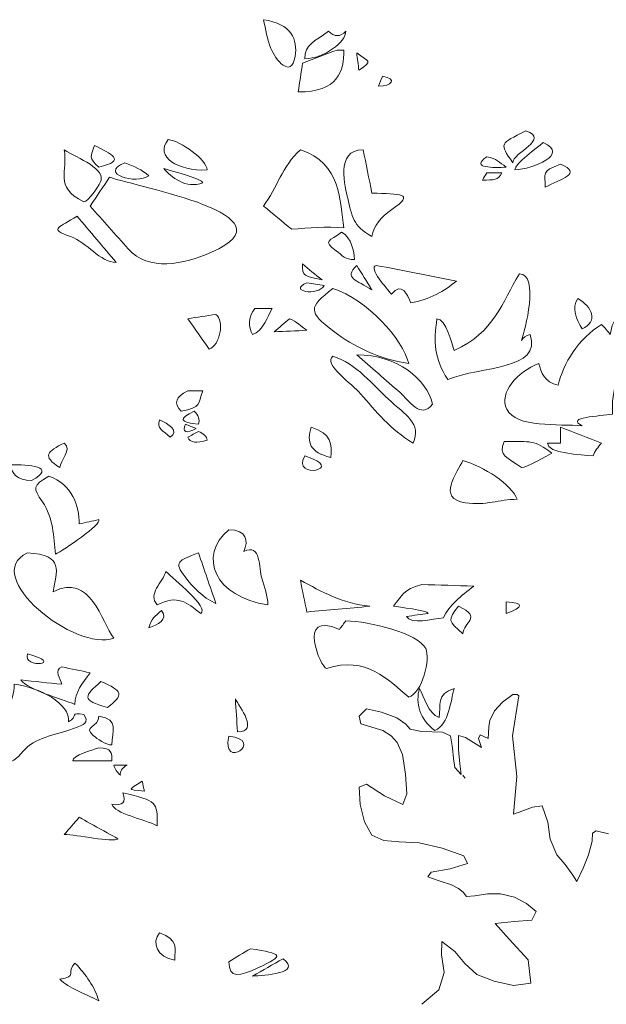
# Model space of a CAD drawing. Header units: metres. Extents: x 92403 to 95147, y 464428 to 465602.
# Tile 323 of 568: x 92435.895 to 92436.365, y 465254.109 to 465254.898. Entities that reach past the tile are written whole.
import ezdxf

# ---------------------------------------------------------------- set-up
doc = ezdxf.new("R2010")
doc.units = ezdxf.units.M
doc.layers.get('0').update_dxf_attribs({"linetype": 'CONTINUOUS'})
doc.layers.add('X-XX-AL-AANKLEDING-S', color=250, linetype='CONTINUOUS', lineweight=9)

# ---------------------------------------------------------------- blocks, each defined once
blk = doc.blocks.new('meerstammige boom')
at = {"color": 0, "lineweight": 0, "transparency": 33554559}
blk.add_lwpolyline([(-0.7543, 4.6883), (-0.7712, 4.6944), (-0.7757, 4.6901), (-0.7764, 4.6737), (-0.781, 4.6467), (-0.7884, 4.6198), (-0.797, 4.5931), (-0.802, 4.6054), (-0.8124, 4.6268), (-0.8233, 4.6464), (-0.8324, 4.6776), (-0.8353, 4.7118), (-0.8431, 4.7446), (-0.8561, 4.7416), (-0.8688, 4.7348), (-0.8815, 4.728), (-0.8767, 4.8033), (-0.8826, 4.8845), (-0.8744, 4.965), (-0.8764, 4.9677), (-0.8794, 4.9677), (-0.8824, 4.9677), (-0.8962, 4.9523), (-0.9068, 4.9349), (-0.9129, 4.9153), (-0.9144, 4.9026), (-0.9148, 4.8899), (-0.9151, 4.8791), (-0.9258, 4.8867), (-0.928, 4.8796), (-0.9239, 4.8615), (-0.9346, 4.8713), (-0.9453, 4.8811), (-0.9547, 4.8857), (-0.9548, 4.8573), (-0.9531, 4.8289), (-0.9512, 4.8075), (-0.9595, 4.8215), (-0.9613, 4.839), (-0.9627, 4.8609), (-0.9655, 4.8845), (-0.9763, 4.892), (-1.0042, 4.8935), (-1.0193, 4.8983), (-1.025, 4.9082), (-1.0373, 4.9209), (-1.0574, 4.9323), (-1.0775, 4.9385), (-1.0876, 4.9241), (-1.0852, 4.9089), (-1.0748, 4.9038), (-1.056, 4.8953), (-1.0445, 4.8847), (-1.0365, 4.8711), (-1.0296, 4.8475), (-1.0254, 4.8082), (-1.0237, 4.7684), (-1.0289, 4.7469), (-1.0535, 4.7648), (-1.0778, 4.7879), (-1.0875, 4.7821), (-1.0859, 4.7472), (-1.0804, 4.7127), (-1.0703, 4.6856), (-1.0545, 4.6749), (-1.034, 4.6723), (-1.0071, 4.6704), (-0.9767, 4.6596), (-0.9475, 4.6445), (-0.9427, 4.6293), (-0.9658, 4.6186), (-0.9913, 4.6117), (-0.9957, 4.6026), (-0.9806, 4.5942), (-0.9642, 4.5865), (-0.9546, 4.5789), (-0.9486, 4.5715), (-0.9443, 4.5631), (-0.9329, 4.564), (-0.9161, 4.5684), (-0.8988, 4.5684), (-0.8802, 4.5619), (-0.864, 4.5492), (-0.851, 4.533), (-0.857, 4.5153), (-0.8805, 4.5127), (-0.9057, 4.5087), (-0.887, 4.4778), (-0.8617, 4.4364), (-0.8583, 4.3892), (-0.8814, 4.385), (-0.9072, 4.3931), (-0.9302, 4.4068), (-0.9462, 4.4289), (-0.9597, 4.4525), (-0.977, 4.4731), (-0.9774, 4.4458), (-0.9737, 4.4106), (-0.9811, 4.3761), (-1.0038, 4.347)], dxfattribs=at)
for points, knots in [([(-1.2151, 6.319), (-1.2123, 6.2997), (-1.21, 6.2804), (-1.2052, 6.2613), (-1.1996, 6.2392), (-1.1781, 6.1994), (-1.1729, 6.2454), (-1.1691, 6.2794), (-1.1779, 6.3113), (-1.2151, 6.319)], [0, 0, 0, 0, 1, 1, 1, 2, 2, 2, 3, 3, 3, 3]), ([(-1.1283, 6.2959), (-1.1465, 6.2758), (-1.1601, 6.2689), (-1.1601, 6.2409), (-1.134, 6.2409), (-1.1051, 6.2745), (-1.1051, 6.2959), (-1.1129, 6.2842), (-1.1205, 6.2842), (-1.1283, 6.2959)], [0, 0, 0, 0, 1, 1, 1, 2, 2, 2, 3, 3, 3, 3]), ([(-1.1168, 6.2583), (-1.1321, 6.2496), (-1.1476, 6.2409), (-1.163, 6.2322), (-1.1649, 6.2128), (-1.1668, 6.1936), (-1.1688, 6.1743), (-1.1157, 6.1743), (-1.1076, 6.2153), (-1.1079, 6.2583), (-1.1109, 6.2583), (-1.1138, 6.2583), (-1.1168, 6.2583)], [0, 0, 0, 0, 1, 1, 1, 2, 2, 2, 3, 3, 3, 4, 4, 4, 4]), ([(-1.0907, 6.2525), (-1.0897, 6.2409), (-1.0887, 6.2293), (-1.0877, 6.2178), (-1.0679, 6.2375), (-1.0751, 6.2345), (-1.0907, 6.2525)], [0, 0, 0, 0, 1, 1, 1, 2, 2, 2, 2]), ([(-1.056, 6.2062), (-1.0579, 6.1994), (-1.0598, 6.1926), (-1.0618, 6.1859), (-1.0432, 6.1859), (-1.0367, 6.1999), (-1.056, 6.2062)], [0, 0, 0, 0, 1, 1, 1, 2, 2, 2, 2]), ([(-0.8649, 6.0962), (-0.8997, 6.0702), (-0.9005, 6.072), (-0.8824, 6.0325), (-0.8824, 6.053), (-0.8318, 6.0796), (-0.8649, 6.0962)], [0, 0, 0, 0, 1, 1, 1, 2, 2, 2, 2]), ([(-1.3423, 6.0789), (-1.3612, 6.0442), (-1.329, 6.0154), (-1.2904, 6.0181), (-1.2904, 6.0385), (-1.3258, 6.0765), (-1.3423, 6.0789)], [0, 0, 0, 0, 1, 1, 1, 2, 2, 2, 2]), ([(-1.4408, 6.0673), (-1.4451, 6.0454), (-1.4497, 6.0424), (-1.435, 6.0238), (-1.3968, 6.037), (-1.4188, 6.05), (-1.4408, 6.0673)], [0, 0, 0, 0, 1, 1, 1, 2, 2, 2, 2]), ([(-0.8418, 6.073), (-0.8501, 6.0615), (-0.8794, 6.032), (-0.8794, 6.0181), (-0.8551, 6.0199), (-0.8059, 6.0495), (-0.8418, 6.073)], [0, 0, 0, 0, 1, 1, 1, 2, 2, 2, 2]), ([(-1.4812, 6.0586), (-1.4757, 6.0156), (-1.4958, 5.9846), (-1.4552, 5.9544), (-1.4486, 5.9544), (-1.4356, 5.9858), (-1.4332, 5.9927), (-1.4236, 6.0201), (-1.4628, 6.0412), (-1.4812, 6.0586)], [0, 0, 0, 0, 1, 1, 1, 2, 2, 2, 3, 3, 3, 3]), ([(-1.1659, 6.0586), (-1.1904, 6.0251), (-1.1968, 5.9824), (-1.2151, 5.9457), (-1.2026, 5.9303), (-1.1901, 5.9149), (-1.1775, 5.8993), (-1.1541, 5.902), (-1.1315, 5.905), (-1.1079, 5.9024), (-1.1132, 5.953), (-1.1109, 6.033), (-1.1659, 6.0586)], [0, 0, 0, 0, 1, 1, 1, 2, 2, 2, 3, 3, 3, 4, 4, 4, 4]), ([(-1.0704, 5.9718), (-1.0743, 6.0007), (-1.0782, 6.0297), (-1.082, 6.0586), (-1.1201, 6.0586), (-1.1058, 5.9817), (-1.1027, 5.9614), (-1.0967, 5.9256), (-1.0965, 5.906), (-1.0704, 5.8849), (-1.0676, 5.9066), (-1.0588, 5.9234), (-1.0438, 5.9388), (-1.0116, 5.9723), (-1.0329, 5.9692), (-1.0704, 5.9718)], [0, 0, 0, 0, 1, 1, 1, 2, 2, 2, 3, 3, 3, 4, 4, 4, 5, 5, 5, 5]), ([(-0.9171, 6.0442), (-0.9402, 6.0211), (-0.9069, 6.0223), (-0.891, 6.0238), (-0.9008, 6.0336), (-0.9032, 6.0408), (-0.9171, 6.0442)], [0, 0, 0, 0, 1, 1, 1, 2, 2, 2, 2]), ([(-1.4003, 6.0325), (-1.4368, 6.0103), (-1.3841, 5.988), (-1.3684, 6.0065), (-1.3765, 6.0188), (-1.3882, 6.0245), (-1.4003, 6.0325)], [0, 0, 0, 0, 1, 1, 1, 2, 2, 2, 2]), ([(-0.8186, 6.0297), (-0.8454, 6.0146), (-0.8389, 6.0114), (-0.8389, 5.9834), (-0.8193, 5.9998), (-0.7876, 6.0109), (-0.8186, 6.0297)], [0, 0, 0, 0, 1, 1, 1, 2, 2, 2, 2]), ([(-1.3482, 6.021), (-1.3385, 6.0038), (-1.3188, 5.9797), (-1.2961, 5.9921), (-1.2961, 6), (-1.3401, 6.0171), (-1.3482, 6.021)], [0, 0, 0, 0, 1, 1, 1, 2, 2, 2, 2]), ([(-0.9171, 6.0123), (-0.9189, 6.0075), (-0.921, 6.0027), (-0.9229, 5.9978), (-0.9075, 5.9978), (-0.9018, 5.9973), (-0.8968, 6.0123), (-0.9035, 6.0123), (-0.9102, 6.0123), (-0.9171, 6.0123)], [0, 0, 0, 0, 1, 1, 1, 2, 2, 2, 3, 3, 3, 3]), ([(-1.4205, 6.0036), (-1.4292, 5.9843), (-1.4379, 5.9649), (-1.4465, 5.9457), (-1.4296, 5.9172), (-1.4127, 5.8886), (-1.3957, 5.86), (-1.3682, 5.814), (-1.3223, 5.8286), (-1.2844, 5.8534), (-1.1707, 5.928), (-1.3813, 5.9824), (-1.4205, 6.0036)], [0, 0, 0, 0, 1, 1, 1, 2, 2, 2, 3, 3, 3, 4, 4, 4, 4]), ([(-1.464, 5.9255), (-1.4865, 5.9028), (-1.504, 5.9006), (-1.4727, 5.8845), (-1.4501, 5.8731), (-1.4338, 5.8329), (-1.4118, 5.8329), (-1.4292, 5.8637), (-1.4465, 5.8947), (-1.464, 5.9255)], [0, 0, 0, 0, 1, 1, 1, 2, 2, 2, 3, 3, 3, 3]), ([(-1.1108, 5.8937), (-1.127, 5.8753), (-1.1368, 5.8767), (-1.1182, 5.856), (-1.1094, 5.8464), (-1.1065, 5.8386), (-1.0935, 5.8386), (-1.0945, 5.8555), (-1.0972, 5.8815), (-1.1108, 5.8937)], [0, 0, 0, 0, 1, 1, 1, 2, 2, 2, 3, 3, 3, 3]), ([(-1.163, 5.83), (-1.1636, 5.8056), (-1.16, 5.8049), (-1.137, 5.7981), (-1.1465, 5.8082), (-1.1546, 5.8191), (-1.163, 5.83)], [0, 0, 0, 0, 1, 1, 1, 2, 2, 2, 2]), ([(-1.0907, 5.827), (-1.1086, 5.8003), (-1.0907, 5.7981), (-1.0704, 5.7779), (-1.0771, 5.7944), (-1.0839, 5.8107), (-1.0907, 5.827)], [0, 0, 0, 0, 1, 1, 1, 2, 2, 2, 2]), ([(-1.0646, 5.827), (-1.0761, 5.8216), (-1.0496, 5.7802), (-1.0443, 5.7692), (-1.0304, 5.7958), (-1.0232, 5.7677), (-1.0182, 5.7518), (-0.9943, 5.7574), (-0.9726, 5.7767), (-0.9575, 5.7953), (-0.9932, 5.8059), (-1.029, 5.8165), (-1.0646, 5.827)], [0, 0, 0, 0, 1, 1, 1, 2, 2, 2, 3, 3, 3, 4, 4, 4, 4]), ([(-0.8735, 5.8098), (-0.8965, 5.7532), (-0.9067, 5.6929), (-0.9605, 5.6565), (-0.9638, 5.6686), (-0.9712, 5.7201), (-0.9835, 5.7201), (-0.9879, 5.6728), (-0.9878, 5.6424), (-0.9691, 5.5986), (-0.924, 5.6254), (-0.8432, 5.6172), (-0.8592, 5.6882), (-0.8649, 5.6866), (-0.8688, 5.6827), (-0.8707, 5.6766), (-0.8662, 5.6951), (-0.8461, 5.8098), (-0.8735, 5.8098)], [0, 0, 0, 0, 1, 1, 1, 2, 2, 2, 3, 3, 3, 4, 4, 4, 5, 5, 5, 6, 6, 6, 6]), ([(-1.1572, 5.7923), (-1.1837, 5.7747), (-1.1421, 5.765), (-1.134, 5.7866), (-1.1418, 5.7885), (-1.1495, 5.7904), (-1.1572, 5.7923)], [0, 0, 0, 0, 1, 1, 1, 2, 2, 2, 2]), ([(-1.1225, 5.7807), (-1.1555, 5.7419), (-1.1556, 5.7343), (-1.1215, 5.6949), (-1.0953, 5.6644), (-1.0609, 5.6395), (-1.0213, 5.6303), (-1.0293, 5.6794), (-1.0766, 5.7583), (-1.1225, 5.7807)], [0, 0, 0, 0, 1, 1, 1, 2, 2, 2, 3, 3, 3, 3]), ([(-0.6363, 5.7807), (-0.6567, 5.7647), (-0.6716, 5.7426), (-0.6913, 5.7259), (-0.6962, 5.7374), (-0.701, 5.749), (-0.7058, 5.7606), (-0.7349, 5.743), (-0.7498, 5.7231), (-0.7521, 5.6882), (-0.7555, 5.6952), (-0.7594, 5.7021), (-0.7637, 5.7084), (-0.7949, 5.6803), (-0.815, 5.6306), (-0.8216, 5.587), (-0.841, 5.5932), (-0.844, 5.6131), (-0.8476, 5.6303), (-0.8762, 5.6134), (-0.9012, 5.5724), (-0.8903, 5.5387), (-0.8782, 5.5013), (-0.8207, 5.5095), (-0.7897, 5.5058), (-0.8131, 5.5238), (-0.7661, 5.5244), (-0.7491, 5.5291), (-0.75, 5.552), (-0.7486, 5.5752), (-0.7429, 5.5976), (-0.7327, 5.6366), (-0.7068, 5.6681), (-0.6652, 5.6737), (-0.6814, 5.6517), (-0.6929, 5.6256), (-0.6998, 5.5995), (-0.7079, 5.5679), (-0.7175, 5.5258), (-0.6763, 5.5333), (-0.637, 5.5406), (-0.5976, 5.5479), (-0.5583, 5.5551), (-0.5611, 5.6015), (-0.564, 5.6477), (-0.5669, 5.694), (-0.594, 5.6797), (-0.5985, 5.6529), (-0.6363, 5.6476), (-0.6363, 5.6921), (-0.6363, 5.7365), (-0.6363, 5.7807)], [0, 0, 0, 0, 1, 1, 1, 2, 2, 2, 3, 3, 3, 4, 4, 4, 5, 5, 5, 6, 6, 6, 7, 7, 7, 8, 8, 8, 9, 9, 9, 10, 10, 10, 11, 11, 11, 12, 12, 12, 13, 13, 13, 14, 14, 14, 15, 15, 15, 16, 16, 16, 17, 17, 17, 17]), ([(-0.7955, 5.7606), (-0.8048, 5.7414), (-0.7969, 5.718), (-0.7897, 5.6998), (-0.7675, 5.7148), (-0.7766, 5.7442), (-0.7955, 5.7606)], [0, 0, 0, 0, 1, 1, 1, 2, 2, 2, 2]), ([(-1.2267, 5.7403), (-1.2348, 5.7273), (-1.2362, 5.7021), (-1.2296, 5.6882), (-1.2156, 5.6952), (-1.2094, 5.7261), (-1.2035, 5.7403), (-1.2112, 5.7403), (-1.219, 5.7403), (-1.2267, 5.7403)], [0, 0, 0, 0, 1, 1, 1, 2, 2, 2, 3, 3, 3, 3]), ([(-1.2787, 5.7287), (-1.2913, 5.7259), (-1.3038, 5.7229), (-1.3163, 5.7201), (-1.3067, 5.6998), (-1.297, 5.6795), (-1.2875, 5.6593), (-1.2734, 5.6666), (-1.2666, 5.7159), (-1.2787, 5.7287)], [0, 0, 0, 0, 1, 1, 1, 2, 2, 2, 3, 3, 3, 3]), ([(-1.1804, 5.7201), (-1.1871, 5.7114), (-1.1939, 5.7026), (-1.2007, 5.694), (-1.1862, 5.6951), (-1.1718, 5.6959), (-1.1572, 5.6969), (-1.1652, 5.7049), (-1.1707, 5.7148), (-1.1804, 5.7201)], [0, 0, 0, 0, 1, 1, 1, 2, 2, 2, 3, 3, 3, 3]), ([(-1.1225, 5.6448), (-1.1367, 5.6304), (-1.0963, 5.5886), (-1.0854, 5.5698), (-1.0653, 5.535), (-1.0459, 5.4982), (-1.0154, 5.4712), (-1.0036, 5.5105), (-1.0251, 5.5268), (-1.0487, 5.5594), (-1.0672, 5.5849), (-1.0921, 5.6316), (-1.1225, 5.6448)], [0, 0, 0, 0, 1, 1, 1, 2, 2, 2, 3, 3, 3, 4, 4, 4, 4]), ([(-1.0907, 5.6476), (-1.0714, 5.6226), (-1.0521, 5.5976), (-1.0328, 5.5724), (-1.0209, 5.557), (-1.0057, 5.5174), (-0.9893, 5.5493), (-0.9981, 5.5999), (-1.0357, 5.6476), (-1.0907, 5.6476)], [0, 0, 0, 0, 1, 1, 1, 2, 2, 2, 3, 3, 3, 3]), ([(-1.3163, 5.5754), (-1.3324, 5.5641), (-1.3353, 5.5505), (-1.3251, 5.5348), (-1.2976, 5.5428), (-1.3027, 5.5495), (-1.2961, 5.5754), (-1.3029, 5.5754), (-1.3096, 5.5754), (-1.3163, 5.5754)], [0, 0, 0, 0, 1, 1, 1, 2, 2, 2, 3, 3, 3, 3]), ([(-1.3076, 5.5348), (-1.329, 5.5206), (-1.327, 5.5119), (-1.3019, 5.5089), (-1.2999, 5.5184), (-1.3017, 5.5272), (-1.3076, 5.5348)], [0, 0, 0, 0, 1, 1, 1, 2, 2, 2, 2]), ([(-1.354, 5.5174), (-1.3581, 5.5006), (-1.3496, 5.4962), (-1.3395, 5.4827), (-1.3266, 5.4952), (-1.3425, 5.51), (-1.354, 5.5174)], [0, 0, 0, 0, 1, 1, 1, 2, 2, 2, 2]), ([(-1.3193, 5.5089), (-1.3237, 5.4922), (-1.3189, 5.4893), (-1.3048, 5.5002), (-1.3096, 5.503), (-1.3145, 5.506), (-1.3193, 5.5089)], [0, 0, 0, 0, 1, 1, 1, 2, 2, 2, 2]), ([(-1.1515, 5.503), (-1.1579, 5.4721), (-1.1532, 5.4526), (-1.1254, 5.4423), (-1.1231, 5.4676), (-1.1242, 5.4902), (-1.1515, 5.503)], [0, 0, 0, 0, 1, 1, 1, 2, 2, 2, 2]), ([(-0.8186, 5.4712), (-0.8244, 5.4712), (-0.8302, 5.4712), (-0.836, 5.4712), (-0.836, 5.4493), (-0.7904, 5.4485), (-0.7752, 5.4452), (-0.7727, 5.4543), (-0.7688, 5.463), (-0.7637, 5.4712), (-0.7819, 5.4818), (-0.8003, 5.4923), (-0.8186, 5.503), (-0.8186, 5.4923), (-0.8186, 5.4818), (-0.8186, 5.4712)], [0, 0, 0, 0, 1, 1, 1, 2, 2, 2, 3, 3, 3, 4, 4, 4, 5, 5, 5, 5]), ([(-1.3019, 5.4943), (-1.3067, 5.4905), (-1.3115, 5.4867), (-1.3163, 5.4827), (-1.3131, 5.4719), (-1.3045, 5.47), (-1.2904, 5.4769), (-1.2904, 5.485), (-1.2955, 5.4902), (-1.3019, 5.4943)], [0, 0, 0, 0, 1, 1, 1, 2, 2, 2, 3, 3, 3, 3]), ([(-1.4812, 5.4712), (-1.5034, 5.4546), (-1.5117, 5.4453), (-1.487, 5.422), (-1.487, 5.4356), (-1.4701, 5.4576), (-1.4812, 5.4712)], [0, 0, 0, 0, 1, 1, 1, 2, 2, 2, 2]), ([(-0.8939, 5.4741), (-0.902, 5.4453), (-0.8897, 5.4429), (-0.8707, 5.422), (-0.8627, 5.422), (-0.8367, 5.446), (-0.8302, 5.451), (-0.8535, 5.4776), (-0.8575, 5.4741), (-0.8939, 5.4741)], [0, 0, 0, 0, 1, 1, 1, 2, 2, 2, 3, 3, 3, 3]), ([(-0.9488, 5.4364), (-0.9564, 5.4116), (-0.9846, 5.3598), (-0.9455, 5.3514), (-0.9183, 5.3454), (-0.9009, 5.3584), (-0.8766, 5.3584), (-0.8834, 5.3883), (-0.9218, 5.4239), (-0.9488, 5.4364)], [0, 0, 0, 0, 1, 1, 1, 2, 2, 2, 3, 3, 3, 3]), ([(-1.5537, 5.4277), (-1.551, 5.4096), (-1.5448, 5.3974), (-1.5248, 5.396), (-1.4899, 5.4246), (-1.5285, 5.4277), (-1.5537, 5.4277)], [0, 0, 0, 0, 1, 1, 1, 2, 2, 2, 2]), ([(-1.5015, 5.4046), (-1.5237, 5.3857), (-1.5228, 5.3813), (-1.5103, 5.3535), (-1.4951, 5.3199), (-1.4957, 5.285), (-1.4929, 5.2483), (-1.4819, 5.2565), (-1.4305, 5.3089), (-1.435, 5.3177), (-1.4437, 5.3149), (-1.4523, 5.3121), (-1.461, 5.3091), (-1.461, 5.3447), (-1.4706, 5.3891), (-1.5015, 5.4046)], [0, 0, 0, 0, 1, 1, 1, 2, 2, 2, 3, 3, 3, 4, 4, 4, 5, 5, 5, 5]), ([(-1.2614, 5.2974), (-1.3038, 5.2442), (-1.2796, 5.1626), (-1.2093, 5.147), (-1.2093, 5.1652), (-1.2139, 5.1826), (-1.2174, 5.2004), (-1.2211, 5.2195), (-1.2183, 5.2713), (-1.2412, 5.2541), (-1.2354, 5.2749), (-1.2369, 5.2974), (-1.2614, 5.2974)], [0, 0, 0, 0, 1, 1, 1, 2, 2, 2, 3, 3, 3, 4, 4, 4, 4]), ([(-1.5304, 5.2513), (-1.5942, 5.2057), (-1.4657, 5.0508), (-1.4148, 5.0805), (-1.4312, 5.1124), (-1.4461, 5.2123), (-1.4958, 5.1732), (-1.492, 5.2146), (-1.4795, 5.2465), (-1.5304, 5.2513)], [0, 0, 0, 0, 1, 1, 1, 2, 2, 2, 3, 3, 3, 3]), ([(-1.3019, 5.2513), (-1.329, 5.2351), (-1.3353, 5.2336), (-1.3199, 5.2029), (-1.3103, 5.1838), (-1.2969, 5.1623), (-1.2787, 5.1499), (-1.2865, 5.1838), (-1.2942, 5.2175), (-1.3019, 5.2513)], [0, 0, 0, 0, 1, 1, 1, 2, 2, 2, 3, 3, 3, 3]), ([(-1.3453, 5.2136), (-1.3496, 5.1923), (-1.3705, 5.1686), (-1.3569, 5.147), (-1.329, 5.1678), (-1.3185, 5.1526), (-1.299, 5.1297), (-1.2871, 5.1419), (-1.3353, 5.1986), (-1.3453, 5.2136)], [0, 0, 0, 0, 1, 1, 1, 2, 2, 2, 3, 3, 3, 3]), ([(-1.1572, 5.1327), (-1.1292, 5.1365), (-1.1013, 5.1402), (-1.0732, 5.1442), (-1.1108, 5.1501), (-1.1372, 5.1737), (-1.1659, 5.1963), (-1.163, 5.175), (-1.1601, 5.1539), (-1.1572, 5.1327)], [0, 0, 0, 0, 1, 1, 1, 2, 2, 2, 3, 3, 3, 3]), ([(-1.0038, 5.1876), (-1.029, 5.1767), (-1.0297, 5.1678), (-1.0415, 5.1442), (-1.036, 5.1428), (-0.9952, 5.136), (-0.9952, 5.1297), (-1.0049, 5.1278), (-1.0145, 5.1259), (-1.0241, 5.1239), (-1.0182, 5.1068), (-0.9901, 5.1191), (-0.9749, 5.121), (-0.9673, 5.1462), (-0.9511, 5.1652), (-0.9344, 5.1847), (-0.9575, 5.1857), (-0.9807, 5.1866), (-1.0038, 5.1876)], [0, 0, 0, 0, 1, 1, 1, 2, 2, 2, 3, 3, 3, 4, 4, 4, 5, 5, 5, 6, 6, 6, 6]), ([(-0.9546, 5.1442), (-0.9701, 5.117), (-0.9685, 5.114), (-0.9488, 5.0891), (-0.9488, 5.1126), (-0.9218, 5.1212), (-0.9546, 5.1442)], [0, 0, 0, 0, 1, 1, 1, 2, 2, 2, 2]), ([(-0.891, 5.1529), (-0.891, 5.1452), (-0.891, 5.1374), (-0.891, 5.1297), (-0.8673, 5.143), (-0.8673, 5.1507), (-0.891, 5.1529)], [0, 0, 0, 0, 1, 1, 1, 2, 2, 2, 2]), ([(-1.3511, 5.1355), (-1.3598, 5.1238), (-1.3651, 5.1196), (-1.3684, 5.1008), (-1.3563, 5.1076), (-1.3423, 5.1167), (-1.3511, 5.1355)], [0, 0, 0, 0, 1, 1, 1, 2, 2, 2, 2]), ([(-1.1051, 5.1153), (-1.1079, 5.1094), (-1.1108, 5.1038), (-1.1138, 5.0979), (-1.1728, 5.1374), (-1.1377, 5.0197), (-1.1312, 5.0197), (-1.0775, 5.0456), (-1.0489, 4.9972), (-1.0213, 4.9619), (-1.0027, 4.971), (-0.9922, 5.0394), (-0.9985, 5.0593), (-1.0081, 5.0904), (-1.0739, 5.1134), (-1.1051, 5.1153)], [0, 0, 0, 0, 1, 1, 1, 2, 2, 2, 3, 3, 3, 4, 4, 4, 5, 5, 5, 5]), ([(-1.4842, 5.0227), (-1.4955, 5.0169), (-1.4861, 4.9985), (-1.4842, 4.988), (-1.5025, 4.9908), (-1.5209, 4.9936), (-1.5392, 4.9966), (-1.5288, 4.9762), (-1.4863, 4.9596), (-1.4668, 4.9475), (-1.4669, 4.9728), (-1.4569, 4.9891), (-1.4465, 5.0111), (-1.4591, 5.015), (-1.4717, 5.0188), (-1.4842, 5.0227)], [0, 0, 0, 0, 1, 1, 1, 2, 2, 2, 3, 3, 3, 4, 4, 4, 5, 5, 5, 5]), ([(-1.5478, 4.988), (-1.5477, 4.9524), (-1.5625, 4.9265), (-1.5776, 4.8958), (-1.6012, 4.8486), (-1.5692, 4.7941), (-1.5362, 4.8531), (-1.5198, 4.883), (-1.4957, 4.8841), (-1.4689, 4.8991), (-1.4541, 4.9074), (-1.4472, 4.9112), (-1.4552, 4.9272), (-1.4741, 4.9334), (-1.4622, 4.923), (-1.4755, 4.9127), (-1.472, 4.9488), (-1.5157, 4.9829), (-1.5478, 4.988)], [0, 0, 0, 0, 1, 1, 1, 2, 2, 2, 3, 3, 3, 4, 4, 4, 5, 5, 5, 6, 6, 6, 6]), ([(-1.4321, 4.9936), (-1.4543, 4.9649), (-1.4592, 4.9559), (-1.4234, 4.9416), (-1.4015, 4.9666), (-1.4025, 4.9747), (-1.4321, 4.9936)], [0, 0, 0, 0, 1, 1, 1, 2, 2, 2, 2]), ([(-1.0067, 4.9793), (-1.0129, 4.9511), (-1.0064, 4.9168), (-0.9864, 4.8955), (-0.9668, 4.9085), (-0.9655, 4.9565), (-0.9605, 4.9793), (-0.9848, 4.9693), (-0.978, 4.9456), (-0.9807, 4.9214), (-0.9952, 4.9287), (-1.0012, 4.9642), (-1.0067, 4.9793)], [0, 0, 0, 0, 1, 1, 1, 2, 2, 2, 3, 3, 3, 4, 4, 4, 4]), ([(-1.2527, 4.959), (-1.2518, 4.9369), (-1.2507, 4.9147), (-1.2498, 4.8925), (-1.2204, 4.8925), (-1.2472, 4.9427), (-1.2527, 4.959)], [0, 0, 0, 0, 1, 1, 1, 2, 2, 2, 2]), ([(-1.435, 4.9244), (-1.435, 4.9008), (-1.4569, 4.9039), (-1.4421, 4.885), (-1.4375, 4.879), (-1.4257, 4.8664), (-1.4176, 4.8664), (-1.4176, 4.8944), (-1.407, 4.9169), (-1.435, 4.9244)], [0, 0, 0, 0, 1, 1, 1, 2, 2, 2, 3, 3, 3, 3]), ([(-1.435, 4.8606), (-1.4446, 4.855), (-1.4698, 4.8468), (-1.4698, 4.8345), (-1.4523, 4.8345), (-1.435, 4.8345), (-1.4176, 4.8345), (-1.4176, 4.8507), (-1.4172, 4.8606), (-1.435, 4.8606)], [0, 0, 0, 0, 1, 1, 1, 2, 2, 2, 3, 3, 3, 3]), ([(-1.4148, 4.8259), (-1.4136, 4.8184), (-1.4107, 4.8116), (-1.4061, 4.8057), (-1.407, 4.8135), (-1.4042, 4.8202), (-1.3973, 4.8259), (-1.4031, 4.8259), (-1.409, 4.8259), (-1.4148, 4.8259)], [0, 0, 0, 0, 1, 1, 1, 2, 2, 2, 3, 3, 3, 3]), ([(-0.9488, 4.8057), (-0.9478, 4.8036), (-0.947, 4.8018), (-0.946, 4.7999), (-0.947, 4.8018), (-0.9478, 4.8036), (-0.9488, 4.8057)], [0, 0, 0, 0, 1, 1, 1, 2, 2, 2, 2]), ([(-1.3771, 4.7941), (-1.3952, 4.7758), (-1.3988, 4.7779), (-1.3742, 4.7737), (-1.3752, 4.7806), (-1.3762, 4.7873), (-1.3771, 4.7941)], [0, 0, 0, 0, 1, 1, 1, 2, 2, 2, 2]), ([(-1.4031, 4.7708), (-1.3978, 4.7516), (-1.4026, 4.7439), (-1.4176, 4.7476), (-1.4137, 4.7286), (-1.3756, 4.7189), (-1.3569, 4.7043), (-1.3569, 4.7532), (-1.3566, 4.7535), (-1.4031, 4.7708)], [0, 0, 0, 0, 1, 1, 1, 2, 2, 2, 3, 3, 3, 3]), ([(-1.461, 4.7218), (-1.4678, 4.7102), (-1.4745, 4.6986), (-1.4812, 4.6869), (-1.4647, 4.6874), (-1.4172, 4.6702), (-1.409, 4.6783), (-1.409, 4.678), (-1.4555, 4.7164), (-1.461, 4.7218)], [0, 0, 0, 0, 1, 1, 1, 2, 2, 2, 3, 3, 3, 3]), ([(-1.354, 4.4902), (-1.3649, 4.4704), (-1.3573, 4.4415), (-1.3337, 4.4353), (-1.3337, 4.4596), (-1.3277, 4.4762), (-1.354, 4.4902)], [0, 0, 0, 0, 1, 1, 1, 2, 2, 2, 2]), ([(-1.2325, 4.4584), (-1.2421, 4.4497), (-1.2518, 4.4409), (-1.2614, 4.4323), (-1.2614, 4.3977), (-1.2468, 4.4033), (-1.2228, 4.4198), (-1.1854, 4.4457), (-1.1901, 4.4478), (-1.2325, 4.4584)], [0, 0, 0, 0, 1, 1, 1, 2, 2, 2, 3, 3, 3, 3]), ([(-1.189, 4.4381), (-1.2026, 4.4265), (-1.216, 4.4151), (-1.2296, 4.4034), (-1.2151, 4.4054), (-1.1623, 4.4085), (-1.189, 4.4381)], [0, 0, 0, 0, 1, 1, 1, 2, 2, 2, 2]), ([(-1.4668, 4.4295), (-1.4788, 4.4115), (-1.4634, 4.4023), (-1.487, 4.3976), (-1.4751, 4.3793), (-1.4524, 4.3673), (-1.435, 4.3543), (-1.4406, 4.3812), (-1.4518, 4.4064), (-1.4668, 4.4295)], [0, 0, 0, 0, 1, 1, 1, 2, 2, 2, 3, 3, 3, 3])]:
    blk.add_open_spline(points, degree=3, knots=knots, dxfattribs=at)
for points in [[(-1.1601, 5.4452), (-1.1786, 5.3956), (-1.1014, 5.4194), (-1.1601, 5.4452)], [(-1.5304, 5.0487), (-1.5366, 5.0174), (-1.4778, 5.0289), (-1.5304, 5.0487)], [(-1.2614, 4.8839), (-1.2717, 4.8141), (-1.2115, 4.8762), (-1.2614, 4.8839)]]:
    blk.add_open_spline(points, degree=3, dxfattribs=at)

msp = doc.modelspace()

# ---------------------------------------------------------------- block references
at = {"layer": 'X-XX-AL-AANKLEDING-S', "color": 251, "true_color": 0x636466, "xscale": 0.6, "yscale": 0.4, "zscale": 0.5}
msp.add_blockref('meerstammige boom', (92436.819146, 465252.370395), dxfattribs=at)

doc.saveas('drawing.dxf')
